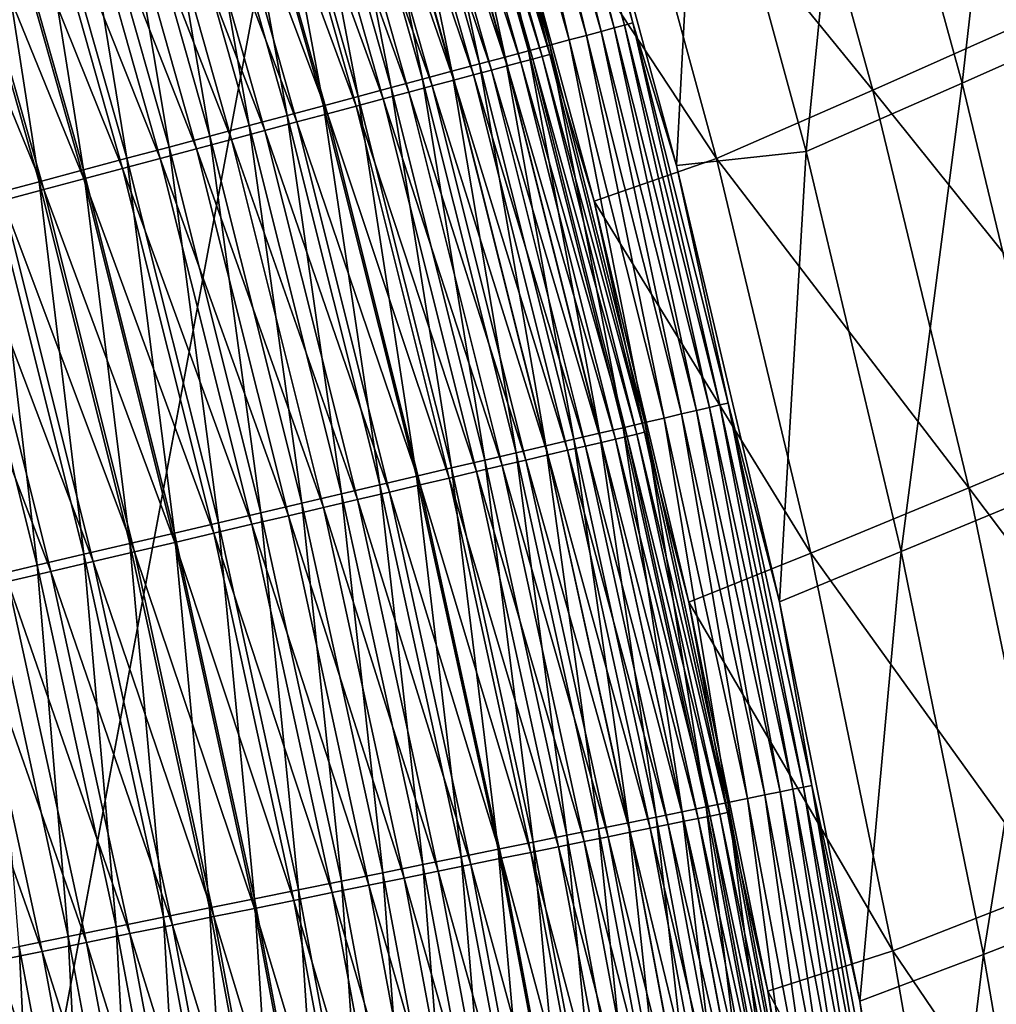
# Model space of a CAD drawing. Header units: metres. Extents: x -1 to 1402, y -1402 to 1.
# Tile 362 of 453: x 1235 to 1268, y -431 to -398. Entities that reach past the tile are written whole.
import ezdxf

# ---------------------------------------------------------------- set-up
doc = ezdxf.new("R2010")
doc.units = ezdxf.units.M

msp = doc.modelspace()

# ---------------------------------------------------------------- linework, layer by layer
at = {"layer": 'None0'}
for points in [[(1266.950073, -399.722565, -367.978333), (1263.255249, -386.256622, -367.969421), (1268.779297, -383.647888, -311.97699)], [(1268.779297, -383.647888, -311.97699), (1272.528076, -397.238525, -311.987579), (1266.950073, -399.722565, -367.978333)], [(1254.285156, -398.107147, -477.592896), (1250.684692, -385.441681, -477.57782), (1251.183105, -385.291382, -475.89975)], [(1254.788574, -397.972443, -475.91568), (1251.183105, -385.291382, -475.89975), (1251.607178, -385.163483, -474.20108)], [(1254.285156, -398.107147, -477.592896), (1251.183105, -385.291382, -475.89975), (1254.788574, -397.972443, -475.91568)], [(1255.217041, -397.857788, -474.217834), (1251.607178, -385.163483, -474.20108), (1251.955933, -385.058289, -472.486145)], [(1254.788574, -397.972443, -475.91568), (1251.607178, -385.163483, -474.20108), (1255.217041, -397.857788, -474.217834)], [(1255.56958, -397.763458, -472.503662), (1251.955933, -385.058289, -472.486145), (1252.228271, -384.976166, -470.759186)], [(1255.217041, -397.857788, -474.217834), (1251.955933, -385.058289, -472.486145), (1255.56958, -397.763458, -472.503662)], [(1253.77063, -389.428864, -469.040985), (1255.845093, -397.689728, -470.777496), (1252.228271, -384.976166, -470.759186)], [(1252.228271, -384.976166, -470.759186), (1255.845093, -397.689728, -470.777496), (1255.56958, -397.763458, -472.503662)], [(1253.057861, -398.435608, -480.868469), (1249.469116, -385.808319, -480.855133), (1250.113037, -385.614105, -479.231049)], [(1250.684692, -385.441681, -477.57782), (1253.707886, -398.261627, -479.24527), (1250.113037, -385.614105, -479.231049)], [(1250.113037, -385.614105, -479.231049), (1253.707886, -398.261627, -479.24527), (1253.057861, -398.435608, -480.868469)], [(1253.707886, -398.261627, -479.24527), (1250.684692, -385.441681, -477.57782), (1254.285156, -398.107147, -477.592896)], [(1249.469116, -385.808319, -480.855133), (1252.335938, -398.628784, -482.458252), (1248.754028, -386.023987, -482.44577)], [(1252.335938, -398.628784, -482.458252), (1249.469116, -385.808319, -480.855133), (1253.057861, -398.435608, -480.868469)], [(1247.968994, -386.260773, -483.998901), (1250.682617, -399.071228, -485.522308), (1247.115967, -386.518066, -485.511536)], [(1248.754028, -386.023987, -482.44577), (1251.543579, -398.840851, -484.010559), (1247.968994, -386.260773, -483.998901)], [(1247.968994, -386.260773, -483.998901), (1251.543579, -398.840851, -484.010559), (1250.682617, -399.071228, -485.522308)], [(1252.475586, -398.905579, -473.527496), (1248.895874, -386.284058, -473.512238), (1248.505005, -386.401672, -475.077148)], [(1248.754028, -386.023987, -482.44577), (1252.335938, -398.628784, -482.458252), (1251.543579, -398.840851, -484.010559)], [(1252.800415, -398.818848, -471.948273), (1249.217163, -386.187347, -471.932343), (1248.895874, -386.284058, -473.512238)], [(1252.475586, -398.905579, -473.527496), (1252.800415, -398.818848, -471.948273), (1248.895874, -386.284058, -473.512238)], [(1253.054321, -398.751068, -470.358002), (1249.46814, -386.111816, -470.341339), (1249.217163, -386.187347, -471.932343)], [(1252.800415, -398.818848, -471.948273), (1253.054321, -398.751068, -470.358002), (1249.217163, -386.187347, -471.932343)], [(1253.054321, -398.751068, -470.358002), (1251.005615, -390.619507, -468.759521), (1249.46814, -386.111816, -470.341339)], [(1261.688843, -402.025482, -423.966064), (1258.054565, -388.664032, -423.959747), (1263.255249, -386.256622, -367.969421)], [(1261.688843, -402.025482, -423.966064), (1263.255249, -386.256622, -367.969421), (1266.950073, -399.722565, -367.978333)], [(1247.115967, -386.518066, -485.511536), (1249.755371, -399.319366, -486.990723), (1246.197144, -386.795166, -486.980774)], [(1247.115967, -386.518066, -485.511536), (1250.682617, -399.071228, -485.522308), (1249.755371, -399.319366, -486.990723)], [(1251.617065, -399.134857, -476.636841), (1248.045776, -386.539917, -476.623077), (1247.519043, -386.698486, -478.146118)], [(1252.080811, -399.010986, -475.091644), (1248.505005, -386.401672, -475.077148), (1248.045776, -386.539917, -476.623077)], [(1252.080811, -399.010986, -475.091644), (1248.045776, -386.539917, -476.623077), (1251.617065, -399.134857, -476.636841)], [(1252.475586, -398.905579, -473.527496), (1248.505005, -386.401672, -475.077148), (1252.080811, -399.010986, -475.091644)], [(1248.76416, -399.584656, -488.412933), (1245.214722, -387.091461, -488.403839), (1246.197144, -386.795166, -486.980774)], [(1246.197144, -386.795166, -486.980774), (1249.755371, -399.319366, -486.990723), (1248.76416, -399.584656, -488.412933)], [(1250.486084, -399.436859, -479.65448), (1246.925781, -386.877075, -479.642273), (1246.266846, -387.075439, -481.107635)], [(1251.085083, -399.276886, -478.159088), (1247.519043, -386.698486, -478.146118), (1246.925781, -386.877075, -479.642273)], [(1251.085083, -399.276886, -478.159088), (1246.925781, -386.877075, -479.642273), (1250.486084, -399.436859, -479.65448)], [(1251.617065, -399.134857, -476.636841), (1247.519043, -386.698486, -478.146118), (1251.085083, -399.276886, -478.159088)], [(1263.93396, -399.954773, -367.651917), (1260.276733, -386.663666, -367.6427), (1255.071655, -389.06958, -423.67392)], [(1269.514404, -397.468994, -311.633911), (1260.276733, -386.663666, -367.6427), (1263.93396, -399.954773, -367.651917)], [(1247.710938, -399.866486, -489.786194), (1244.171021, -387.406281, -489.777863), (1245.214722, -387.091461, -488.403839)], [(1247.710938, -399.866486, -489.786194), (1245.214722, -387.091461, -488.403839), (1248.76416, -399.584656, -488.412933)], [(1249.820923, -399.614471, -481.119049), (1246.266846, -387.075439, -481.107635), (1245.543335, -387.293213, -482.538422)], [(1250.486084, -399.436859, -479.65448), (1246.266846, -387.075439, -481.107635), (1249.820923, -399.614471, -481.119049)], [(1246.598267, -400.164307, -491.107605), (1243.068237, -387.738922, -491.100098), (1244.171021, -387.406281, -489.777863)], [(1243.910645, -387.784729, -485.285339), (1248.297363, -400.021332, -483.941742), (1244.757324, -387.529846, -483.931854)], [(1246.598267, -400.164307, -491.107605), (1244.171021, -387.406281, -489.777863), (1247.710938, -399.866486, -489.786194)], [(1249.090698, -399.809479, -482.549072), (1245.543335, -387.293213, -482.538422), (1244.757324, -387.529846, -483.931854)], [(1244.757324, -387.529846, -483.931854), (1248.297363, -400.021332, -483.941742), (1249.090698, -399.809479, -482.549072)], [(1249.820923, -399.614471, -481.119049), (1245.543335, -387.293213, -482.538422), (1249.090698, -399.809479, -482.549072)], [(1245.428101, -400.477448, -492.37439), (1241.908447, -388.088715, -492.367645), (1243.068237, -387.738922, -491.100098)], [(1247.442993, -400.249481, -485.294464), (1243.910645, -387.784729, -485.285339), (1243.005493, -388.057251, -486.596222)], [(1245.428101, -400.477448, -492.37439), (1243.068237, -387.738922, -491.100098), (1246.598267, -400.164307, -491.107605)], [(1248.297363, -400.021332, -483.941742), (1243.910645, -387.784729, -485.285339), (1247.442993, -400.249481, -485.294464)], [(1244.202637, -400.805389, -493.583771), (1240.693848, -388.455048, -493.577728), (1241.908447, -388.088715, -492.367645)], [(1244.202637, -400.805389, -493.583771), (1241.908447, -388.088715, -492.367645), (1245.428101, -400.477448, -492.37439)], [(1246.529541, -400.493439, -486.604614), (1243.005493, -388.057251, -486.596222), (1242.043701, -388.346771, -487.861969)], [(1247.442993, -400.249481, -485.294464), (1243.005493, -388.057251, -486.596222), (1246.529541, -400.493439, -486.604614)], [(1242.924438, -401.147461, -494.732971), (1239.42688, -388.837189, -494.727661), (1240.693848, -388.455048, -493.577728)], [(1242.924438, -401.147461, -494.732971), (1240.693848, -388.455048, -493.577728), (1244.202637, -400.805389, -493.583771)], [(1245.559082, -400.752594, -487.869598), (1242.043701, -388.346771, -487.861969), (1241.027466, -388.65271, -489.079926)], [(1246.529541, -400.493439, -486.604614), (1242.043701, -388.346771, -487.861969), (1245.559082, -400.752594, -487.869598)], [(1241.596191, -401.50293, -495.819916), (1238.110352, -389.234314, -495.815277), (1239.42688, -388.837189, -494.727661)], [(1241.596191, -401.50293, -495.819916), (1239.42688, -388.837189, -494.727661), (1242.924438, -401.147461, -494.732971)], [(1244.533691, -401.026428, -489.086853), (1241.027466, -388.65271, -489.079926), (1239.95874, -388.974457, -490.247528)], [(1245.559082, -400.752594, -487.869598), (1241.027466, -388.65271, -489.079926), (1244.533691, -401.026428, -489.086853)], [(1257.318848, -402.493042, -469.060089), (1253.77063, -389.428864, -469.040985), (1258.054565, -388.664032, -423.959747)], [(1257.318848, -402.493042, -469.060089), (1258.054565, -388.664032, -423.959747), (1261.688843, -402.025482, -423.966064)], [(1240.220825, -401.871002, -496.842529), (1236.746948, -389.645538, -496.838531), (1238.110352, -389.234314, -495.815277)], [(1240.220825, -401.871002, -496.842529), (1238.110352, -389.234314, -495.815277), (1241.596191, -401.50293, -495.819916)], [(1243.455444, -401.314392, -490.253754), (1239.95874, -388.974457, -490.247528), (1238.839478, -389.311371, -491.362183)], [(1244.533691, -401.026428, -489.086853), (1239.95874, -388.974457, -490.247528), (1243.455444, -401.314392, -490.253754)], [(1255.071655, -389.06958, -423.67392), (1251.005615, -390.619507, -468.759521), (1258.669189, -402.256439, -423.67923)], [(1255.071655, -389.06958, -423.67392), (1258.669189, -402.256439, -423.67923), (1263.93396, -399.954773, -367.651917)], [(1242.326294, -401.615936, -491.367737), (1238.839478, -389.311371, -491.362183), (1237.671997, -389.662842, -492.421387)], [(1243.455444, -401.314392, -490.253754), (1238.839478, -389.311371, -491.362183), (1242.326294, -401.615936, -491.367737)], [(1253.77063, -389.428864, -469.040985), (1257.318848, -402.493042, -469.060089), (1255.845093, -397.689728, -470.777496)], [(1238.80127, -402.250916, -497.798798), (1235.339722, -390.069977, -497.79538), (1236.746948, -389.645538, -496.838531)], [(1241.148438, -401.930481, -492.42627), (1237.671997, -389.662842, -492.421387), (1236.458862, -390.028076, -493.423126)], [(1238.80127, -402.250916, -497.798798), (1236.746948, -389.645538, -496.838531), (1240.220825, -401.871002, -496.842529)], [(1242.326294, -401.615936, -491.367737), (1237.671997, -389.662842, -492.421387), (1241.148438, -401.930481, -492.42627)], [(1237.340332, -402.641876, -498.686707), (1233.891602, -390.506775, -498.683868), (1235.339722, -390.069977, -497.79538)], [(1239.924438, -402.257324, -493.427429), (1236.458862, -390.028076, -493.423126), (1235.202515, -390.406281, -494.365601)], [(1237.340332, -402.641876, -498.686707), (1235.339722, -390.069977, -497.79538), (1238.80127, -402.250916, -497.798798)], [(1241.148438, -401.930481, -492.42627), (1236.458862, -390.028076, -493.423126), (1239.924438, -402.257324, -493.427429)], [(1235.841064, -403.043121, -499.504211), (1232.405396, -390.955048, -499.501892), (1233.891602, -390.506775, -498.683868)], [(1235.841064, -403.043121, -499.504211), (1233.891602, -390.506775, -498.683868), (1237.340332, -402.641876, -498.686707)], [(1238.657104, -402.595764, -494.369324), (1235.202515, -390.406281, -494.365601), (1233.905884, -390.796661, -495.246887)], [(1239.924438, -402.257324, -493.427429), (1235.202515, -390.406281, -494.365601), (1238.657104, -402.595764, -494.369324)], [(1237.348999, -402.945099, -495.250061), (1233.905884, -390.796661, -495.246887), (1232.571411, -391.198364, -496.065155)], [(1238.657104, -402.595764, -494.369324), (1233.905884, -390.796661, -495.246887), (1237.348999, -402.945099, -495.250061)], [(1251.005615, -390.619507, -468.759521), (1254.542969, -403.695709, -468.776825), (1258.669189, -402.256439, -423.67923)], [(1254.542969, -403.695709, -468.776825), (1251.005615, -390.619507, -468.759521), (1253.054321, -398.751068, -470.358002)], [(1236.002808, -403.304596, -496.06781), (1232.571411, -391.198364, -496.065155), (1231.201904, -391.610657, -496.818481)], [(1234.306396, -403.453827, -500.249329), (1232.405396, -390.955048, -499.501892), (1235.841064, -403.043121, -499.504211)], [(1237.348999, -402.945099, -495.250061), (1232.571411, -391.198364, -496.065155), (1236.002808, -403.304596, -496.06781)], [(1234.621338, -403.673523, -496.820679), (1236.002808, -403.304596, -496.06781), (1231.201904, -391.610657, -496.818481)], [(1272.528076, -397.238525, -311.987579), (1270.212402, -413.303833, -367.987579), (1266.950073, -399.722565, -367.978333)], [(1272.799316, -410.996429, -311.645782), (1269.514404, -397.468994, -311.633911), (1263.93396, -399.954773, -367.651917)], [(1257.99707, -410.749634, -475.930725), (1254.788574, -397.972443, -475.91568), (1255.217041, -397.857788, -474.217834)], [(1258.429443, -410.648071, -474.233673), (1255.217041, -397.857788, -474.217834), (1255.56958, -397.763458, -472.503662)], [(1257.99707, -410.749634, -475.930725), (1255.217041, -397.857788, -474.217834), (1258.429443, -410.648071, -474.233673)], [(1255.845093, -397.689728, -470.777496), (1258.785278, -410.564484, -472.520264), (1255.56958, -397.763458, -472.503662)], [(1255.56958, -397.763458, -472.503662), (1258.785278, -410.564484, -472.520264), (1258.429443, -410.648071, -474.233673)], [(1257.318848, -402.493042, -469.060089), (1259.063599, -410.499115, -470.7948), (1255.845093, -397.689728, -470.777496)], [(1255.845093, -397.689728, -470.777496), (1259.063599, -410.499115, -470.7948), (1258.785278, -410.564484, -472.520264)], [(1256.907104, -411.005676, -479.258728), (1253.707886, -398.261627, -479.24527), (1254.285156, -398.107147, -477.592896)], [(1257.489258, -410.868927, -477.607178), (1254.285156, -398.107147, -477.592896), (1254.788574, -397.972443, -475.91568)], [(1256.907104, -411.005676, -479.258728), (1254.285156, -398.107147, -477.592896), (1257.489258, -410.868927, -477.607178)], [(1257.489258, -410.868927, -477.607178), (1254.788574, -397.972443, -475.91568), (1257.99707, -410.749634, -475.930725)], [(1255.523682, -411.330627, -482.470093), (1252.335938, -398.628784, -482.458252), (1253.057861, -398.435608, -480.868469)], [(1253.707886, -398.261627, -479.24527), (1256.251587, -411.159668, -480.881134), (1253.057861, -398.435608, -480.868469)], [(1253.057861, -398.435608, -480.868469), (1256.251587, -411.159668, -480.881134), (1255.523682, -411.330627, -482.470093)], [(1256.251587, -411.159668, -480.881134), (1253.707886, -398.261627, -479.24527), (1256.907104, -411.005676, -479.258728)], [(1251.543579, -398.840851, -484.010559), (1253.857056, -411.722168, -485.532532), (1250.682617, -399.071228, -485.522308)], [(1252.335938, -398.628784, -482.458252), (1254.724854, -411.51828, -484.021576), (1251.543579, -398.840851, -484.010559)], [(1251.543579, -398.840851, -484.010559), (1254.724854, -411.51828, -484.021576), (1253.857056, -411.722168, -485.532532)], [(1254.724854, -411.51828, -484.021576), (1252.335938, -398.628784, -482.458252), (1255.523682, -411.330627, -482.470093)], [(1255.988037, -411.546112, -471.963379), (1252.800415, -398.818848, -471.948273), (1252.475586, -398.905579, -473.527496)], [(1256.244385, -411.486023, -470.373749), (1253.054321, -398.751068, -470.358002), (1252.800415, -398.818848, -471.948273)], [(1255.988037, -411.546112, -471.963379), (1256.244385, -411.486023, -470.373749), (1252.800415, -398.818848, -471.948273)], [(1256.244385, -411.486023, -470.373749), (1254.542969, -403.695709, -468.776825), (1253.054321, -398.751068, -470.358002)], [(1250.682617, -399.071228, -485.522308), (1252.922363, -411.941711, -487.000122), (1249.755371, -399.319366, -486.990723)], [(1250.682617, -399.071228, -485.522308), (1253.857056, -411.722168, -485.532532), (1252.922363, -411.941711, -487.000122)], [(1254.793823, -411.825958, -476.649841), (1251.617065, -399.134857, -476.636841), (1251.085083, -399.276886, -478.159088)], [(1255.261719, -411.716309, -475.105377), (1252.080811, -399.010986, -475.091644), (1251.617065, -399.134857, -476.636841)], [(1255.261719, -411.716309, -475.105377), (1251.617065, -399.134857, -476.636841), (1254.793823, -411.825958, -476.649841)], [(1255.660156, -411.622955, -473.541901), (1252.475586, -398.905579, -473.527496), (1252.080811, -399.010986, -475.091644)], [(1255.660156, -411.622955, -473.541901), (1252.080811, -399.010986, -475.091644), (1255.261719, -411.716309, -475.105377)], [(1255.660156, -411.622955, -473.541901), (1255.988037, -411.546112, -471.963379), (1252.475586, -398.905579, -473.527496)], [(1249.755371, -399.319366, -486.990723), (1251.92334, -412.176392, -488.42157), (1248.76416, -399.584656, -488.412933)], [(1249.755371, -399.319366, -486.990723), (1252.922363, -411.941711, -487.000122), (1251.92334, -412.176392, -488.42157)], [(1253.653442, -412.093201, -479.666046), (1250.486084, -399.436859, -479.65448), (1249.820923, -399.614471, -481.119049)], [(1254.257446, -411.95166, -478.171387), (1251.085083, -399.276886, -478.159088), (1250.486084, -399.436859, -479.65448)], [(1254.257446, -411.95166, -478.171387), (1250.486084, -399.436859, -479.65448), (1253.653442, -412.093201, -479.666046)], [(1254.793823, -411.825958, -476.649841), (1251.085083, -399.276886, -478.159088), (1254.257446, -411.95166, -478.171387)], [(1249.740356, -412.689178, -491.114746), (1246.598267, -400.164307, -491.107605), (1247.710938, -399.866486, -489.786194)], [(1250.861816, -412.425751, -489.794067), (1247.710938, -399.866486, -489.786194), (1248.76416, -399.584656, -488.412933)], [(1249.740356, -412.689178, -491.114746), (1247.710938, -399.866486, -489.786194), (1250.861816, -412.425751, -489.794067)], [(1248.297363, -400.021332, -483.941742), (1252.246582, -412.422882, -482.559174), (1249.090698, -399.809479, -482.549072)], [(1248.76416, -399.584656, -488.412933), (1251.92334, -412.176392, -488.42157), (1250.861816, -412.425751, -489.794067)], [(1252.982788, -412.250366, -481.129883), (1249.820923, -399.614471, -481.119049), (1249.090698, -399.809479, -482.549072)], [(1249.090698, -399.809479, -482.549072), (1252.246582, -412.422882, -482.559174), (1252.982788, -412.250366, -481.129883)], [(1253.653442, -412.093201, -479.666046), (1249.820923, -399.614471, -481.119049), (1252.982788, -412.250366, -481.129883)], [(1264.893311, -415.50415, -423.972595), (1261.688843, -402.025482, -423.966064), (1266.950073, -399.722565, -367.978333)], [(1266.950073, -399.722565, -367.978333), (1270.212402, -413.303833, -367.987579), (1264.893311, -415.50415, -423.972595)], [(1248.561157, -412.966187, -492.380798), (1245.428101, -400.477448, -492.37439), (1246.598267, -400.164307, -491.107605)], [(1248.561157, -412.966187, -492.380798), (1246.598267, -400.164307, -491.107605), (1249.740356, -412.689178, -491.114746)], [(1251.446899, -412.610291, -483.951111), (1248.297363, -400.021332, -483.941742), (1247.442993, -400.249481, -485.294464)], [(1252.246582, -412.422882, -482.559174), (1248.297363, -400.021332, -483.941742), (1251.446899, -412.610291, -483.951111)], [(1263.93396, -399.954773, -367.651917), (1258.669189, -402.256439, -423.67923), (1267.168457, -413.359039, -367.661377)], [(1272.799316, -410.996429, -311.645782), (1263.93396, -399.954773, -367.651917), (1267.168457, -413.359039, -367.661377)], [(1247.326294, -413.256287, -493.589447), (1244.202637, -400.805389, -493.583771), (1245.428101, -400.477448, -492.37439)], [(1247.326294, -413.256287, -493.589447), (1245.428101, -400.477448, -492.37439), (1248.561157, -412.966187, -492.380798)], [(1249.665039, -413.027863, -486.612549), (1246.529541, -400.493439, -486.604614), (1245.559082, -400.752594, -487.869598)], [(1250.585693, -412.812103, -485.303101), (1247.442993, -400.249481, -485.294464), (1246.529541, -400.493439, -486.604614)], [(1250.585693, -412.812103, -485.303101), (1246.529541, -400.493439, -486.604614), (1249.665039, -413.027863, -486.612549)], [(1251.446899, -412.610291, -483.951111), (1247.442993, -400.249481, -485.294464), (1250.585693, -412.812103, -485.303101)], [(1246.038208, -413.558838, -494.738007), (1242.924438, -401.147461, -494.732971), (1244.202637, -400.805389, -493.583771)], [(1246.038208, -413.558838, -494.738007), (1244.202637, -400.805389, -493.583771), (1247.326294, -413.256287, -493.589447)], [(1248.68689, -413.25705, -487.876831), (1245.559082, -400.752594, -487.869598), (1244.533691, -401.026428, -489.086853)], [(1249.665039, -413.027863, -486.612549), (1245.559082, -400.752594, -487.869598), (1248.68689, -413.25705, -487.876831)], [(1244.699707, -413.87326, -495.82431), (1241.596191, -401.50293, -495.819916), (1242.924438, -401.147461, -494.732971)], [(1244.699707, -413.87326, -495.82431), (1242.924438, -401.147461, -494.732971), (1246.038208, -413.558838, -494.738007)], [(1247.653564, -413.499237, -489.093414), (1244.533691, -401.026428, -489.086853), (1243.455444, -401.314392, -490.253754)], [(1248.68689, -413.25705, -487.876831), (1244.533691, -401.026428, -489.086853), (1247.653564, -413.499237, -489.093414)], [(1243.313843, -414.198822, -496.846313), (1240.220825, -401.871002, -496.842529), (1241.596191, -401.50293, -495.819916)], [(1243.313843, -414.198822, -496.846313), (1241.596191, -401.50293, -495.819916), (1244.699707, -413.87326, -495.82431)], [(1246.566895, -413.753876, -490.259674), (1243.455444, -401.314392, -490.253754), (1242.326294, -401.615936, -491.367737)], [(1247.653564, -413.499237, -489.093414), (1243.455444, -401.314392, -490.253754), (1246.566895, -413.753876, -490.259674)], [(1241.883423, -414.534851, -497.802032), (1238.80127, -402.250916, -497.798798), (1240.220825, -401.871002, -496.842529)], [(1241.883423, -414.534851, -497.802032), (1240.220825, -401.871002, -496.842529), (1243.313843, -414.198822, -496.846313)], [(1245.428955, -414.020538, -491.372986), (1242.326294, -401.615936, -491.367737), (1241.148438, -401.930481, -492.42627)], [(1246.566895, -413.753876, -490.259674), (1242.326294, -401.615936, -491.367737), (1245.428955, -414.020538, -491.372986)], [(1244.242065, -414.298676, -492.430939), (1241.148438, -401.930481, -492.42627), (1239.924438, -402.257324, -493.427429)], [(1245.428955, -414.020538, -491.372986), (1241.148438, -401.930481, -492.42627), (1244.242065, -414.298676, -492.430939)], [(1260.789917, -417.195496, -469.080261), (1257.318848, -402.493042, -469.060089), (1261.688843, -402.025482, -423.966064)], [(1260.789917, -417.195496, -469.080261), (1261.688843, -402.025482, -423.966064), (1264.893311, -415.50415, -423.972595)], [(1240.411377, -414.880615, -498.689392), (1237.340332, -402.641876, -498.686707), (1238.80127, -402.250916, -497.798798)], [(1243.008789, -414.587708, -493.431519), (1239.924438, -402.257324, -493.427429), (1238.657104, -402.595764, -494.369324)], [(1240.411377, -414.880615, -498.689392), (1238.80127, -402.250916, -497.798798), (1241.883423, -414.534851, -497.802032)], [(1244.242065, -414.298676, -492.430939), (1239.924438, -402.257324, -493.427429), (1243.008789, -414.587708, -493.431519)], [(1258.669189, -402.256439, -423.67923), (1254.542969, -403.695709, -468.776825), (1261.84668, -415.558136, -423.684753)], [(1257.318848, -402.493042, -469.060089), (1260.789917, -417.195496, -469.080261), (1259.063599, -410.499115, -470.7948)], [(1267.168457, -413.359039, -367.661377), (1258.669189, -402.256439, -423.67923), (1261.84668, -415.558136, -423.684753)], [(1238.900757, -415.235504, -499.506439), (1235.841064, -403.043121, -499.504211), (1237.340332, -402.641876, -498.686707)], [(1238.900757, -415.235504, -499.506439), (1237.340332, -402.641876, -498.686707), (1240.411377, -414.880615, -498.689392)], [(1241.731689, -414.886963, -494.372833), (1238.657104, -402.595764, -494.369324), (1237.348999, -402.945099, -495.250061)], [(1243.008789, -414.587708, -493.431519), (1238.657104, -402.595764, -494.369324), (1241.731689, -414.886963, -494.372833)], [(1237.35437, -415.598755, -500.251099), (1234.306396, -403.453827, -500.249329), (1235.841064, -403.043121, -499.504211)], [(1237.35437, -415.598755, -500.251099), (1235.841064, -403.043121, -499.504211), (1238.900757, -415.235504, -499.506439)], [(1240.413574, -415.195862, -495.253052), (1237.348999, -402.945099, -495.250061), (1236.002808, -403.304596, -496.06781)], [(1241.731689, -414.886963, -494.372833), (1237.348999, -402.945099, -495.250061), (1240.413574, -415.195862, -495.253052)], [(1235.775269, -415.969696, -500.921356), (1232.739136, -403.87326, -500.919983), (1234.306396, -403.453827, -500.249329)], [(1235.775269, -415.969696, -500.921356), (1234.306396, -403.453827, -500.249329), (1237.35437, -415.598755, -500.251099)], [(1239.057251, -415.513702, -496.070313), (1236.002808, -403.304596, -496.06781), (1234.621338, -403.673523, -496.820679)], [(1240.413574, -415.195862, -495.253052), (1236.002808, -403.304596, -496.06781), (1239.057251, -415.513702, -496.070313)], [(1234.166626, -416.347595, -501.515411), (1232.739136, -403.87326, -500.919983), (1235.775269, -415.969696, -500.921356)], [(1237.665283, -415.839905, -496.822754), (1234.621338, -403.673523, -496.820679), (1233.207153, -404.051178, -497.506805)], [(1237.665283, -415.839905, -496.822754), (1239.057251, -415.513702, -496.070313), (1234.621338, -403.673523, -496.820679)], [(1254.542969, -403.695709, -468.776825), (1257.736938, -417.213104, -468.793671), (1261.84668, -415.558136, -423.684753)], [(1257.736938, -417.213104, -468.793671), (1254.542969, -403.695709, -468.776825), (1256.244385, -411.486023, -470.373749)], [(1236.240356, -416.173798, -497.508484), (1233.207153, -404.051178, -497.506805), (1231.763062, -404.436829, -498.124359)], [(1237.665283, -415.839905, -496.822754), (1233.207153, -404.051178, -497.506805), (1236.240356, -416.173798, -497.508484)], [(1236.240356, -416.173798, -497.508484), (1231.763062, -404.436829, -498.124359), (1234.7854, -416.514801, -498.125671)], [(1259.063599, -410.499115, -470.7948), (1261.605957, -423.444183, -472.535675), (1258.785278, -410.564484, -472.520264)], [(1260.789917, -417.195496, -469.080261), (1261.886719, -423.387054, -470.810883), (1259.063599, -410.499115, -470.7948)], [(1259.063599, -410.499115, -470.7948), (1261.886719, -423.387054, -470.810883), (1261.605957, -423.444183, -472.535675)], [(1260.299805, -423.7099, -477.620453), (1257.489258, -410.868927, -477.607178), (1257.99707, -410.749634, -475.930725)], [(1260.811401, -423.605835, -475.944733), (1257.99707, -410.749634, -475.930725), (1258.429443, -410.648071, -474.233673)], [(1260.299805, -423.7099, -477.620453), (1257.99707, -410.749634, -475.930725), (1260.811401, -423.605835, -475.944733)], [(1258.785278, -410.564484, -472.520264), (1261.247192, -423.517181, -474.248383), (1258.429443, -410.648071, -474.233673)], [(1258.429443, -410.648071, -474.233673), (1261.247192, -423.517181, -474.248383), (1260.811401, -423.605835, -475.944733)], [(1258.785278, -410.564484, -472.520264), (1261.605957, -423.444183, -472.535675), (1261.247192, -423.517181, -474.248383)], [(1256.251587, -411.159668, -480.881134), (1258.319946, -424.11264, -482.48111), (1255.523682, -411.330627, -482.470093)], [(1259.052979, -423.963531, -480.892914), (1256.251587, -411.159668, -480.881134), (1256.907104, -411.005676, -479.258728)], [(1258.319946, -424.11264, -482.48111), (1256.251587, -411.159668, -480.881134), (1259.052979, -423.963531, -480.892914)], [(1259.713257, -423.829224, -479.271271), (1256.907104, -411.005676, -479.258728), (1257.489258, -410.868927, -477.607178)], [(1259.052979, -423.963531, -480.892914), (1256.907104, -411.005676, -479.258728), (1259.713257, -423.829224, -479.271271)], [(1259.713257, -423.829224, -479.271271), (1257.489258, -410.868927, -477.607178), (1260.299805, -423.7099, -477.620453)], [(1272.799316, -410.996429, -311.645782), (1267.168457, -413.359039, -367.661377), (1275.664307, -424.621826, -311.657867)], [(1257.515503, -424.276306, -484.03186), (1254.724854, -411.51828, -484.021576), (1255.523682, -411.330627, -482.470093)], [(1255.523682, -411.330627, -482.470093), (1258.319946, -424.11264, -482.48111), (1257.515503, -424.276306, -484.03186)], [(1259.041382, -424.299652, -470.388428), (1256.244385, -411.486023, -470.373749), (1255.988037, -411.546112, -471.963379)], [(1259.041382, -424.299652, -470.388428), (1257.736938, -417.213104, -468.793671), (1256.244385, -411.486023, -470.373749)], [(1253.857056, -411.722168, -485.532532), (1255.700684, -424.645477, -487.008911), (1252.922363, -411.941711, -487.000122)], [(1254.724854, -411.51828, -484.021576), (1256.641724, -424.454071, -485.542053), (1253.857056, -411.722168, -485.532532)], [(1253.857056, -411.722168, -485.532532), (1256.641724, -424.454071, -485.542053), (1255.700684, -424.645477, -487.008911)], [(1257.579224, -424.596252, -476.661987), (1254.793823, -411.825958, -476.649841), (1254.257446, -411.95166, -478.171387)], [(1256.641724, -424.454071, -485.542053), (1254.724854, -411.51828, -484.021576), (1257.515503, -424.276306, -484.03186)], [(1258.050659, -424.500641, -475.118164), (1255.261719, -411.716309, -475.105377), (1254.793823, -411.825958, -476.649841)], [(1258.050659, -424.500641, -475.118164), (1254.793823, -411.825958, -476.649841), (1257.579224, -424.596252, -476.661987)], [(1258.452148, -424.419189, -473.555359), (1255.660156, -411.622955, -473.541901), (1255.261719, -411.716309, -475.105377)], [(1258.452148, -424.419189, -473.555359), (1255.261719, -411.716309, -475.105377), (1258.050659, -424.500641, -475.118164)], [(1258.782715, -424.352112, -471.977448), (1255.988037, -411.546112, -471.963379), (1255.660156, -411.622955, -473.541901)], [(1258.452148, -424.419189, -473.555359), (1258.782715, -424.352112, -471.977448), (1255.660156, -411.622955, -473.541901)], [(1258.782715, -424.352112, -471.977448), (1259.041382, -424.299652, -470.388428), (1255.988037, -411.546112, -471.963379)], [(1251.92334, -412.176392, -488.42157), (1253.626221, -425.067474, -489.801392), (1250.861816, -412.425751, -489.794067)], [(1252.922363, -411.941711, -487.000122), (1254.694702, -424.850128, -488.429657), (1251.92334, -412.176392, -488.42157)], [(1251.92334, -412.176392, -488.42157), (1254.694702, -424.850128, -488.429657), (1253.626221, -425.067474, -489.801392)], [(1252.922363, -411.941711, -487.000122), (1255.700684, -424.645477, -487.008911), (1254.694702, -424.850128, -488.429657)], [(1256.43042, -424.829315, -479.676819), (1253.653442, -412.093201, -479.666046), (1252.982788, -412.250366, -481.129883)], [(1257.038818, -424.705902, -478.182831), (1254.257446, -411.95166, -478.171387), (1253.653442, -412.093201, -479.666046)], [(1257.038818, -424.705902, -478.182831), (1253.653442, -412.093201, -479.666046), (1256.43042, -424.829315, -479.676819)], [(1257.579224, -424.596252, -476.661987), (1254.257446, -411.95166, -478.171387), (1257.038818, -424.705902, -478.182831)], [(1252.497192, -425.29715, -491.121399), (1249.740356, -412.689178, -491.114746), (1250.861816, -412.425751, -489.794067)], [(1250.861816, -412.425751, -489.794067), (1253.626221, -425.067474, -489.801392), (1252.497192, -425.29715, -491.121399)], [(1255.013794, -425.116699, -482.568573), (1252.246582, -412.422882, -482.559174), (1251.446899, -412.610291, -483.951111)], [(1252.246582, -412.422882, -482.559174), (1255.755005, -424.966339, -481.139954), (1252.982788, -412.250366, -481.129883)], [(1255.755005, -424.966339, -481.139954), (1252.246582, -412.422882, -482.559174), (1255.013794, -425.116699, -482.568573)], [(1252.982788, -412.250366, -481.129883), (1255.755005, -424.966339, -481.139954), (1256.43042, -424.829315, -479.676819)], [(1251.310059, -425.538635, -492.38678), (1248.561157, -412.966187, -492.380798), (1249.740356, -412.689178, -491.114746)], [(1253.341431, -425.455963, -485.311157), (1250.585693, -412.812103, -485.303101), (1249.665039, -413.027863, -486.612549)], [(1251.310059, -425.538635, -492.38678), (1249.740356, -412.689178, -491.114746), (1252.497192, -425.29715, -491.121399)], [(1254.208496, -425.28006, -483.959839), (1251.446899, -412.610291, -483.951111), (1250.585693, -412.812103, -485.303101)], [(1254.208496, -425.28006, -483.959839), (1250.585693, -412.812103, -485.303101), (1253.341431, -425.455963, -485.311157)], [(1255.013794, -425.116699, -482.568573), (1251.446899, -412.610291, -483.951111), (1254.208496, -425.28006, -483.959839)], [(1250.067017, -425.791504, -493.594788), (1247.326294, -413.256287, -493.589447), (1248.561157, -412.966187, -492.380798)], [(1250.067017, -425.791504, -493.594788), (1248.561157, -412.966187, -492.380798), (1251.310059, -425.538635, -492.38678)], [(1252.414429, -425.643982, -486.619934), (1249.665039, -413.027863, -486.612549), (1248.68689, -413.25705, -487.876831)], [(1253.341431, -425.455963, -485.311157), (1249.665039, -413.027863, -486.612549), (1252.414429, -425.643982, -486.619934)], [(1248.770508, -426.055267, -494.742737), (1246.038208, -413.558838, -494.738007), (1247.326294, -413.256287, -493.589447)], [(1250.389526, -426.054779, -489.099548), (1247.653564, -413.499237, -489.093414), (1246.566895, -413.753876, -490.259674)], [(1248.770508, -426.055267, -494.742737), (1247.326294, -413.256287, -493.589447), (1250.067017, -425.791504, -493.594788)], [(1251.42981, -425.843719, -487.883606), (1248.68689, -413.25705, -487.876831), (1247.653564, -413.499237, -489.093414)], [(1251.42981, -425.843719, -487.883606), (1247.653564, -413.499237, -489.093414), (1250.389526, -426.054779, -489.099548)], [(1252.414429, -425.643982, -486.619934), (1248.68689, -413.25705, -487.876831), (1251.42981, -425.843719, -487.883606)], [(1267.168457, -413.359039, -367.661377), (1261.84668, -415.558136, -423.684753), (1269.985596, -426.86261, -367.671112)], [(1270.212402, -413.303833, -367.987579), (1267.670166, -429.083374, -423.979279), (1264.893311, -415.50415, -423.972595)], [(1267.168457, -413.359039, -367.661377), (1269.985596, -426.86261, -367.671112), (1275.664307, -424.621826, -311.657867)], [(1270.212402, -413.303833, -367.987579), (1273.044434, -426.983704, -367.99707), (1267.670166, -429.083374, -423.979279)], [(1247.423218, -426.329315, -495.82843), (1244.699707, -413.87326, -495.82431), (1246.038208, -413.558838, -494.738007)], [(1249.295532, -426.276672, -490.265167), (1246.566895, -413.753876, -490.259674), (1245.428955, -414.020538, -491.372986)], [(1247.423218, -426.329315, -495.82843), (1246.038208, -413.558838, -494.738007), (1248.770508, -426.055267, -494.742737)], [(1250.389526, -426.054779, -489.099548), (1246.566895, -413.753876, -490.259674), (1249.295532, -426.276672, -490.265167)], [(1246.028198, -426.613098, -496.849884), (1243.313843, -414.198822, -496.846313), (1244.699707, -413.87326, -495.82431)], [(1248.150146, -426.509033, -491.37793), (1245.428955, -414.020538, -491.372986), (1244.242065, -414.298676, -492.430939)], [(1246.028198, -426.613098, -496.849884), (1244.699707, -413.87326, -495.82431), (1247.423218, -426.329315, -495.82843)], [(1249.295532, -426.276672, -490.265167), (1245.428955, -414.020538, -491.372986), (1248.150146, -426.509033, -491.37793)], [(1244.588379, -426.905975, -497.805054), (1241.883423, -414.534851, -497.802032), (1243.313843, -414.198822, -496.846313)], [(1246.955444, -426.751404, -492.435303), (1244.242065, -414.298676, -492.430939), (1243.008789, -414.587708, -493.431519)], [(1244.588379, -426.905975, -497.805054), (1243.313843, -414.198822, -496.846313), (1246.028198, -426.613098, -496.849884)], [(1248.150146, -426.509033, -491.37793), (1244.242065, -414.298676, -492.430939), (1246.955444, -426.751404, -492.435303)], [(1243.106812, -427.207367, -498.691956), (1240.411377, -414.880615, -498.689392), (1241.883423, -414.534851, -497.802032)], [(1245.713989, -427.003235, -493.435333), (1243.008789, -414.587708, -493.431519), (1241.731689, -414.886963, -494.372833)], [(1243.106812, -427.207367, -498.691956), (1241.883423, -414.534851, -497.802032), (1244.588379, -426.905975, -497.805054)], [(1246.955444, -426.751404, -492.435303), (1243.008789, -414.587708, -493.431519), (1245.713989, -427.003235, -493.435333)], [(1241.586304, -427.516663, -499.508514), (1238.900757, -415.235504, -499.506439), (1240.411377, -414.880615, -498.689392)], [(1241.586304, -427.516663, -499.508514), (1240.411377, -414.880615, -498.689392), (1243.106812, -427.207367, -498.691956)], [(1244.428589, -427.263977, -494.376129), (1241.731689, -414.886963, -494.372833), (1240.413574, -415.195862, -495.253052)], [(1245.713989, -427.003235, -493.435333), (1241.731689, -414.886963, -494.372833), (1244.428589, -427.263977, -494.376129)], [(1240.029907, -427.833282, -500.252777), (1237.35437, -415.598755, -500.251099), (1238.900757, -415.235504, -499.506439)], [(1240.029907, -427.833282, -500.252777), (1238.900757, -415.235504, -499.506439), (1241.586304, -427.516663, -499.508514)], [(1243.101929, -427.533112, -495.25589), (1240.413574, -415.195862, -495.253052), (1239.057251, -415.513702, -496.070313)], [(1244.428589, -427.263977, -494.376129), (1240.413574, -415.195862, -495.253052), (1243.101929, -427.533112, -495.25589)], [(1238.440552, -428.156586, -500.922668), (1235.775269, -415.969696, -500.921356), (1237.35437, -415.598755, -500.251099)], [(1238.440552, -428.156586, -500.922668), (1237.35437, -415.598755, -500.251099), (1240.029907, -427.833282, -500.252777)], [(1241.736694, -427.810059, -496.072693), (1239.057251, -415.513702, -496.070313), (1237.665283, -415.839905, -496.822754)], [(1243.101929, -427.533112, -495.25589), (1239.057251, -415.513702, -496.070313), (1241.736694, -427.810059, -496.072693)], [(1261.84668, -415.558136, -423.684753), (1257.736938, -417.213104, -468.793671), (1264.609619, -428.960938, -423.690521)], [(1263.505127, -430.65863, -469.097443), (1260.789917, -417.195496, -469.080261), (1264.893311, -415.50415, -423.972595)], [(1261.84668, -415.558136, -423.684753), (1264.609619, -428.960938, -423.690521), (1269.985596, -426.86261, -367.671112)], [(1264.893311, -415.50415, -423.972595), (1267.670166, -429.083374, -423.979279), (1263.505127, -430.65863, -469.097443)], [(1236.821411, -428.485962, -501.516418), (1234.166626, -416.347595, -501.515411), (1235.775269, -415.969696, -500.921356)], [(1236.821411, -428.485962, -501.516418), (1235.775269, -415.969696, -500.921356), (1238.440552, -428.156586, -500.922668)], [(1240.335693, -428.094269, -496.824707), (1237.665283, -415.839905, -496.822754), (1236.240356, -416.173798, -497.508484)], [(1240.335693, -428.094269, -496.824707), (1241.736694, -427.810059, -496.072693), (1237.665283, -415.839905, -496.822754)], [(1235.176636, -428.820557, -502.033112), (1234.166626, -416.347595, -501.515411), (1236.821411, -428.485962, -501.516418)], [(1238.901611, -428.385162, -497.51004), (1236.240356, -416.173798, -497.508484), (1234.7854, -416.514801, -498.125671)], [(1240.335693, -428.094269, -496.824707), (1236.240356, -416.173798, -497.508484), (1238.901611, -428.385162, -497.51004)], [(1233.303101, -416.862152, -498.672638), (1237.437134, -428.682251, -498.126892), (1234.7854, -416.514801, -498.125671)], [(1234.7854, -416.514801, -498.125671), (1237.437134, -428.682251, -498.126892), (1238.901611, -428.385162, -497.51004)], [(1235.945313, -428.984894, -498.673553), (1233.303101, -416.862152, -498.672638), (1231.797241, -417.215027, -499.14856)], [(1237.437134, -428.682251, -498.126892), (1233.303101, -416.862152, -498.672638), (1235.945313, -428.984894, -498.673553)], [(1235.945313, -428.984894, -498.673553), (1231.797241, -417.215027, -499.14856), (1234.429688, -429.292328, -499.149231)], [(1257.736938, -417.213104, -468.793671), (1260.404419, -430.321777, -468.808929), (1264.609619, -428.960938, -423.690521)], [(1260.404419, -430.321777, -468.808929), (1257.736938, -417.213104, -468.793671), (1259.041382, -424.299652, -470.388428)], [(1260.789917, -417.195496, -469.080261), (1263.505127, -430.65863, -469.097443), (1261.886719, -423.387054, -470.810883)], [(1261.605957, -423.444183, -472.535675), (1263.676147, -436.45282, -474.261902), (1261.247192, -423.517181, -474.248383)], [(1261.886719, -423.387054, -470.810883), (1264.037476, -436.390259, -472.549805), (1261.605957, -423.444183, -472.535675)], [(1261.605957, -423.444183, -472.535675), (1264.037476, -436.390259, -472.549805), (1263.676147, -436.45282, -474.261902)], [(1263.505127, -430.65863, -469.097443), (1264.320435, -436.341278, -470.825623), (1261.886719, -423.387054, -470.810883)], [(1261.886719, -423.387054, -470.810883), (1264.320435, -436.341278, -470.825623), (1264.037476, -436.390259, -472.549805)], [(1262.132324, -436.720001, -479.282776), (1259.713257, -423.829224, -479.271271), (1260.299805, -423.7099, -477.620453)], [(1262.722534, -436.617859, -477.632629), (1260.299805, -423.7099, -477.620453), (1260.811401, -423.605835, -475.944733)], [(1262.132324, -436.720001, -479.282776), (1260.299805, -423.7099, -477.620453), (1262.722534, -436.617859, -477.632629)], [(1261.247192, -423.517181, -474.248383), (1263.237427, -436.528748, -475.957581), (1260.811401, -423.605835, -475.944733)], [(1260.811401, -423.605835, -475.944733), (1263.237427, -436.528748, -475.957581), (1262.722534, -436.617859, -477.632629)], [(1261.247192, -423.517181, -474.248383), (1263.676147, -436.45282, -474.261902), (1263.237427, -436.528748, -475.957581)], [(1258.319946, -424.11264, -482.48111), (1259.921387, -437.102661, -484.04129), (1257.515503, -424.276306, -484.03186)], [(1260.730591, -436.962616, -482.491241), (1258.319946, -424.11264, -482.48111), (1259.052979, -423.963531, -480.892914)], [(1259.921387, -437.102661, -484.04129), (1258.319946, -424.11264, -482.48111), (1260.730591, -436.962616, -482.491241)], [(1261.468018, -436.834991, -480.903748), (1259.052979, -423.963531, -480.892914), (1259.713257, -423.829224, -479.271271)], [(1260.730591, -436.962616, -482.491241), (1259.052979, -423.963531, -480.892914), (1261.468018, -436.834991, -480.903748)], [(1261.468018, -436.834991, -480.903748), (1259.713257, -423.829224, -479.271271), (1262.132324, -436.720001, -479.282776)], [(1256.641724, -424.454071, -485.542053), (1258.095947, -437.41861, -487.017029), (1255.700684, -424.645477, -487.008911)], [(1259.042358, -437.254791, -485.550842), (1256.641724, -424.454071, -485.542053), (1257.515503, -424.276306, -484.03186)], [(1258.095947, -437.41861, -487.017029), (1256.641724, -424.454071, -485.542053), (1259.042358, -437.254791, -485.550842)], [(1257.515503, -424.276306, -484.03186), (1259.921387, -437.102661, -484.04129), (1259.042358, -437.254791, -485.550842)], [(1260.857666, -437.282166, -473.567719), (1258.452148, -424.419189, -473.555359), (1258.050659, -424.500641, -475.118164)], [(1261.190552, -437.224731, -471.990387), (1258.782715, -424.352112, -471.977448), (1258.452148, -424.419189, -473.555359)], [(1260.857666, -437.282166, -473.567719), (1261.190552, -437.224731, -471.990387), (1258.452148, -424.419189, -473.555359)], [(1261.451172, -437.179749, -470.401917), (1259.041382, -424.299652, -470.388428), (1258.782715, -424.352112, -471.977448)], [(1261.190552, -437.224731, -471.990387), (1261.451172, -437.179749, -470.401917), (1258.782715, -424.352112, -471.977448)], [(1261.451172, -437.179749, -470.401917), (1260.404419, -430.321777, -468.808929), (1259.041382, -424.299652, -470.388428)], [(1255.700684, -424.645477, -487.008911), (1257.084229, -437.593719, -488.437103), (1254.694702, -424.850128, -488.429657)], [(1255.700684, -424.645477, -487.008911), (1258.095947, -437.41861, -487.017029), (1257.084229, -437.593719, -488.437103)], [(1259.435181, -437.527557, -478.19339), (1257.038818, -424.705902, -478.182831), (1256.43042, -424.829315, -479.676819)], [(1259.979004, -437.433746, -476.673126), (1257.579224, -424.596252, -476.661987), (1257.038818, -424.705902, -478.182831)], [(1259.979004, -437.433746, -476.673126), (1257.038818, -424.705902, -478.182831), (1259.435181, -437.527557, -478.19339)], [(1260.453491, -437.351898, -475.129944), (1258.050659, -424.500641, -475.118164), (1257.579224, -424.596252, -476.661987)], [(1260.453491, -437.351898, -475.129944), (1257.579224, -424.596252, -476.661987), (1259.979004, -437.433746, -476.673126)], [(1260.857666, -437.282166, -473.567719), (1258.050659, -424.500641, -475.118164), (1260.453491, -437.351898, -475.129944)], [(1253.626221, -425.067474, -489.801392), (1254.874146, -437.976196, -491.127563), (1252.497192, -425.29715, -491.121399)], [(1254.694702, -424.850128, -488.429657), (1256.009521, -437.779694, -489.808197), (1253.626221, -425.067474, -489.801392)], [(1253.626221, -425.067474, -489.801392), (1256.009521, -437.779694, -489.808197), (1254.874146, -437.976196, -491.127563)], [(1257.397949, -437.878967, -482.57724), (1255.013794, -425.116699, -482.568573), (1254.208496, -425.28006, -483.959839)], [(1254.694702, -424.850128, -488.429657), (1257.084229, -437.593719, -488.437103), (1256.009521, -437.779694, -489.808197)], [(1258.143677, -437.750336, -481.149261), (1255.755005, -424.966339, -481.139954), (1255.013794, -425.116699, -482.568573)], [(1258.143677, -437.750336, -481.149261), (1255.013794, -425.116699, -482.568573), (1257.397949, -437.878967, -482.57724)], [(1255.755005, -424.966339, -481.139954), (1258.82312, -437.633148, -479.686737), (1256.43042, -424.829315, -479.676819)], [(1258.82312, -437.633148, -479.686737), (1255.755005, -424.966339, -481.139954), (1258.143677, -437.750336, -481.149261)], [(1256.43042, -424.829315, -479.676819), (1258.82312, -437.633148, -479.686737), (1259.435181, -437.527557, -478.19339)], [(1253.680298, -438.1828, -492.392334), (1251.310059, -425.538635, -492.38678), (1252.497192, -425.29715, -491.121399)], [(1252.497192, -425.29715, -491.121399), (1254.874146, -437.976196, -491.127563), (1253.680298, -438.1828, -492.392334)], [(1256.588013, -438.018677, -483.967896), (1254.208496, -425.28006, -483.959839), (1253.341431, -425.455963, -485.311157)], [(1257.397949, -437.878967, -482.57724), (1254.208496, -425.28006, -483.959839), (1256.588013, -438.018677, -483.967896)], [(1252.430298, -438.399139, -493.599762), (1250.067017, -425.791504, -493.594788), (1251.310059, -425.538635, -492.38678)], [(1252.430298, -438.399139, -493.599762), (1251.310059, -425.538635, -492.38678), (1253.680298, -438.1828, -492.392334)], [(1254.783691, -438.329926, -486.62677), (1252.414429, -425.643982, -486.619934), (1251.42981, -425.843719, -487.883606)], [(1255.715942, -438.169128, -485.318604), (1253.341431, -425.455963, -485.311157), (1252.414429, -425.643982, -486.619934)], [(1255.715942, -438.169128, -485.318604), (1252.414429, -425.643982, -486.619934), (1254.783691, -438.329926, -486.62677)], [(1256.588013, -438.018677, -483.967896), (1253.341431, -425.455963, -485.311157), (1255.715942, -438.169128, -485.318604)], [(1249.771851, -438.859253, -495.832275), (1247.423218, -426.329315, -495.82843), (1248.770508, -426.055267, -494.742737)], [(1251.126587, -438.624786, -494.747101), (1248.770508, -426.055267, -494.742737), (1250.067017, -425.791504, -493.594788)], [(1249.771851, -438.859253, -495.832275), (1248.770508, -426.055267, -494.742737), (1251.126587, -438.624786, -494.747101)], [(1252.747192, -438.681213, -489.105194), (1250.389526, -426.054779, -489.099548), (1249.295532, -426.276672, -490.265167)], [(1251.126587, -438.624786, -494.747101), (1250.067017, -425.791504, -493.594788), (1252.430298, -438.399139, -493.599762)], [(1253.793335, -438.500763, -487.889832), (1251.42981, -425.843719, -487.883606), (1250.389526, -426.054779, -489.099548)], [(1253.793335, -438.500763, -487.889832), (1250.389526, -426.054779, -489.099548), (1252.747192, -438.681213, -489.105194)], [(1254.783691, -438.329926, -486.62677), (1251.42981, -425.843719, -487.883606), (1253.793335, -438.500763, -487.889832)], [(1248.369141, -439.10202, -496.85321), (1246.028198, -426.613098, -496.849884), (1247.423218, -426.329315, -495.82843)], [(1248.369141, -439.10202, -496.85321), (1247.423218, -426.329315, -495.82843), (1249.771851, -438.859253, -495.832275)], [(1251.647095, -438.870972, -490.270264), (1249.295532, -426.276672, -490.265167), (1248.150146, -426.509033, -491.37793)], [(1252.747192, -438.681213, -489.105194), (1249.295532, -426.276672, -490.265167), (1251.647095, -438.870972, -490.270264)], [(1246.921387, -439.35257, -497.807892), (1244.588379, -426.905975, -497.805054), (1246.028198, -426.613098, -496.849884)], [(1249.293945, -439.276886, -492.439331), (1246.955444, -426.751404, -492.435303), (1245.713989, -427.003235, -493.435333)], [(1246.921387, -439.35257, -497.807892), (1246.028198, -426.613098, -496.849884), (1248.369141, -439.10202, -496.85321)], [(1250.495361, -439.069641, -491.382477), (1248.150146, -426.509033, -491.37793), (1246.955444, -426.751404, -492.435303)], [(1250.495361, -439.069641, -491.382477), (1246.955444, -426.751404, -492.435303), (1249.293945, -439.276886, -492.439331)], [(1251.647095, -438.870972, -490.270264), (1248.150146, -426.509033, -491.37793), (1250.495361, -439.069641, -491.382477)], [(1245.431641, -439.610413, -498.694336), (1243.106812, -427.207367, -498.691956), (1244.588379, -426.905975, -497.805054)], [(1248.045654, -439.492218, -493.438843), (1245.713989, -427.003235, -493.435333), (1244.428589, -427.263977, -494.376129)], [(1245.431641, -439.610413, -498.694336), (1244.588379, -426.905975, -497.805054), (1246.921387, -439.35257, -497.807892)], [(1249.293945, -439.276886, -492.439331), (1245.713989, -427.003235, -493.435333), (1248.045654, -439.492218, -493.438843)], [(1269.985596, -426.86261, -367.671112), (1264.609619, -428.960938, -423.690521), (1272.391602, -440.450958, -367.681)], [(1273.044434, -426.983704, -367.99707), (1270.026367, -442.750854, -423.986053), (1267.670166, -429.083374, -423.979279)], [(1243.902832, -439.875, -499.510498), (1241.586304, -427.516663, -499.508514), (1243.106812, -427.207367, -498.691956)], [(1246.753174, -439.715179, -494.379181), (1244.428589, -427.263977, -494.376129), (1243.101929, -427.533112, -495.25589)], [(1243.902832, -439.875, -499.510498), (1243.106812, -427.207367, -498.691956), (1245.431641, -439.610413, -498.694336)], [(1248.045654, -439.492218, -493.438843), (1244.428589, -427.263977, -494.376129), (1246.753174, -439.715179, -494.379181)], [(1242.337891, -440.145844, -500.254364), (1240.029907, -427.833282, -500.252777), (1241.586304, -427.516663, -499.508514)], [(1242.337891, -440.145844, -500.254364), (1241.586304, -427.516663, -499.508514), (1243.902832, -439.875, -499.510498)], [(1245.419189, -439.945282, -495.258484), (1243.101929, -427.533112, -495.25589), (1241.736694, -427.810059, -496.072693)], [(1246.753174, -439.715179, -494.379181), (1243.101929, -427.533112, -495.25589), (1245.419189, -439.945282, -495.258484)], [(1240.73999, -440.422424, -500.923889), (1238.440552, -428.156586, -500.922668), (1240.029907, -427.833282, -500.252777)], [(1242.637817, -440.425049, -496.826508), (1240.335693, -428.094269, -496.824707), (1238.901611, -428.385162, -497.51004)], [(1240.73999, -440.422424, -500.923889), (1240.029907, -427.833282, -500.252777), (1242.337891, -440.145844, -500.254364)], [(1244.046509, -440.182068, -496.07489), (1241.736694, -427.810059, -496.072693), (1240.335693, -428.094269, -496.824707)], [(1242.637817, -440.425049, -496.826508), (1244.046509, -440.182068, -496.07489), (1240.335693, -428.094269, -496.824707)], [(1245.419189, -439.945282, -495.258484), (1241.736694, -427.810059, -496.072693), (1244.046509, -440.182068, -496.07489)], [(1239.111938, -440.704163, -501.517334), (1236.821411, -428.485962, -501.516418), (1238.440552, -428.156586, -500.922668)], [(1237.437134, -428.682251, -498.126892), (1241.195923, -440.673767, -497.511505), (1238.901611, -428.385162, -497.51004)], [(1239.111938, -440.704163, -501.517334), (1238.440552, -428.156586, -500.922668), (1240.73999, -440.422424, -500.923889)], [(1238.901611, -428.385162, -497.51004), (1241.195923, -440.673767, -497.511505), (1242.637817, -440.425049, -496.826508)], [(1237.45813, -440.990387, -502.033783), (1235.176636, -428.820557, -502.033112), (1236.821411, -428.485962, -501.516418)], [(1239.723511, -440.927765, -498.128021), (1237.437134, -428.682251, -498.126892), (1235.945313, -428.984894, -498.673553)], [(1237.45813, -440.990387, -502.033783), (1236.821411, -428.485962, -501.516418), (1239.111938, -440.704163, -501.517334)], [(1241.195923, -440.673767, -497.511505), (1237.437134, -428.682251, -498.126892), (1239.723511, -440.927765, -498.128021)], [(1235.782837, -441.280365, -502.472534), (1233.510254, -429.159546, -502.472107), (1235.176636, -428.820557, -502.033112)], [(1238.223511, -441.186493, -498.674408), (1235.945313, -428.984894, -498.673553), (1234.429688, -429.292328, -499.149231)], [(1235.782837, -441.280365, -502.472534), (1235.176636, -428.820557, -502.033112), (1237.45813, -440.990387, -502.033783)], [(1239.723511, -440.927765, -498.128021), (1235.945313, -428.984894, -498.673553), (1238.223511, -441.186493, -498.674408)], [(1264.609619, -428.960938, -423.690521), (1260.404419, -430.321777, -468.808929), (1266.964111, -442.450134, -423.696442)], [(1267.670166, -429.083374, -423.979279), (1265.823364, -444.297455, -469.113403), (1263.505127, -430.65863, -469.097443)], [(1264.609619, -428.960938, -423.690521), (1266.964111, -442.450134, -423.696442), (1272.391602, -440.450958, -367.681)], [(1270.026367, -442.750854, -423.986053), (1265.823364, -444.297455, -469.113403), (1267.670166, -429.083374, -423.979279)], [(1236.699707, -441.449341, -499.149841), (1234.429688, -429.292328, -499.149231), (1232.894409, -429.60376, -499.553284)], [(1234.09021, -441.573303, -502.832977), (1233.510254, -429.159546, -502.472107), (1235.782837, -441.280365, -502.472534)], [(1238.223511, -441.186493, -498.674408), (1234.429688, -429.292328, -499.149231), (1236.699707, -441.449341, -499.149841)], [(1236.699707, -441.449341, -499.149841), (1232.894409, -429.60376, -499.553284), (1235.156128, -441.715637, -499.553711)], [(1260.404419, -430.321777, -468.808929), (1262.732544, -443.854309, -468.823486), (1266.964111, -442.450134, -423.696442)], [(1262.732544, -443.854309, -468.823486), (1260.404419, -430.321777, -468.808929), (1261.451172, -437.179749, -470.401917)], [(1263.505127, -430.65863, -469.097443), (1265.823364, -444.297455, -469.113403), (1264.320435, -436.341278, -470.825623)]]:
    msp.add_3dface(points, dxfattribs=at)
at = {"layer": 'None01'}
for points in [[(1294.119019, -124.129761, -541.977783), (1150.81958, -781.702271, -541.977783), (1274.459961, -120.453018, -541.977783)], [(1274.459961, -120.453018, -521.977783), (1274.459961, -120.453018, -541.977783), (1150.81958, -781.702271, -521.977783)], [(1274.459961, -120.453018, -541.977783), (1150.81958, -781.702271, -541.977783), (1150.81958, -781.702271, -521.977783)], [(1150.81958, -781.702271, -521.977783), (1294.119019, -124.129761, -521.977783), (1274.459961, -120.453018, -521.977783)], [(1294.119019, -124.129761, -541.977783), (1170.478882, -785.378174, -541.977783), (1150.81958, -781.702271, -541.977783)], [(1170.478882, -785.378174, -521.977783), (1294.119019, -124.129761, -521.977783), (1150.81958, -781.702271, -521.977783)], [(1170.478882, -785.378174, -521.977783), (1170.478882, -785.378174, -541.977783), (1294.119019, -124.129761, -521.977783)], [(1170.478882, -785.378174, -541.977783), (1294.119019, -124.129761, -541.977783), (1294.119019, -124.129761, -521.977783)]]:
    msp.add_3dface(points, dxfattribs=at)

doc.saveas('drawing.dxf')
